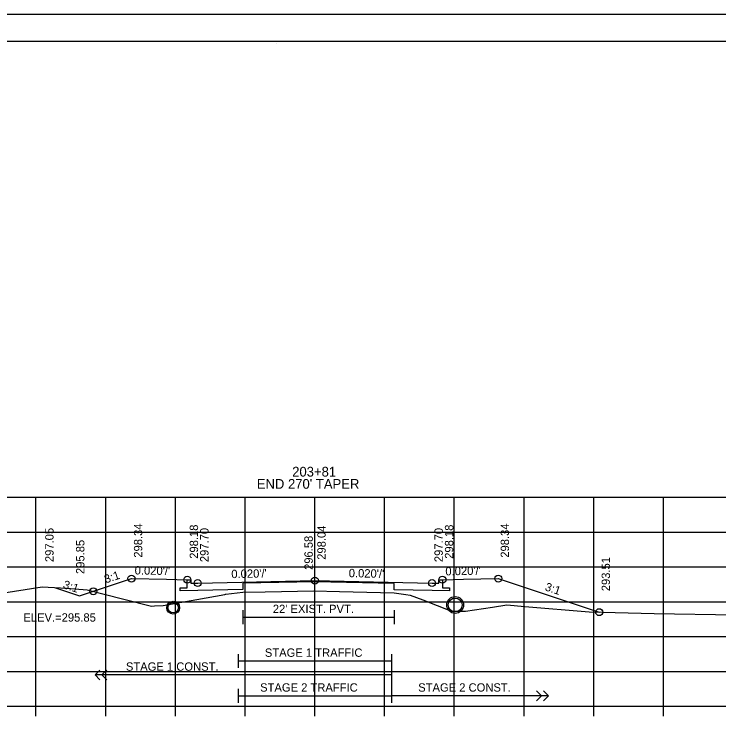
# Model space of a CAD drawing. Extents: x 1368122 to 1710785, y 373130 to 557566.
# Drawn here: x 1369979.1 to 1370080.2, y 373668.9 to 373770.3 of the extents above; entities that cross this region are included whole.
import ezdxf

# ---------------------------------------------------------------- set-up
doc = ezdxf.new("R2010")
doc.units = 0
for name, color, linetype in [('R_Alt Surface', 7, 'Continuous'), ('R_Axis', 7, 'Continuous'), ('R_Axis Annot', 7, 'Continuous'), ('R_Border', 7, 'Continuous'), ('R_Exist Surface', 7, 'Continuous'), ('R_Fin Surface', 7, 'Continuous'), ('R_Grid', 7, 'Continuous'), ('R_No Plot', 7, 'Continuous'), ('R_Striping', 7, 'Continuous'), ('R_Water', 7, 'Continuous'), ('R_Xsect Elev', 7, 'Continuous'), ('R_Xsect Slope', 7, 'Continuous')]:
    doc.layers.add(name, color=color, linetype=linetype)

msp = doc.modelspace()

# ---------------------------------------------------------------- linework, layer by layer
at = {"layer": 'R_Alt Surface'}
for points in [[(1370040.54, 373689.16), (1370040.54, 373687.99), (1370041.54, 373687.97), (1370041.54, 373687.55), (1370039.04, 373687.6), (1370033.62, 373687.71), (1370033.61, 373688.62), (1370022.24, 373688.85), (1370011.91, 373688.64), (1370011.91, 373687.73), (1370005.44, 373687.6), (1370002.94, 373687.55), (1370002.94, 373687.97), (1370003.94, 373687.99), (1370003.94, 373689.16)], [(1370011.91, 373684.77), (1370011.91, 373682.77)], [(1370033.61, 373684.77), (1370033.61, 373682.77)], [(1370011.91, 373683.77), (1370033.61, 373683.77)]]:
    msp.add_lwpolyline(points, dxfattribs=at)
at = {"layer": 'R_Axis'}
for p, q in [((1369872.24, 373670.99), (1370172.24, 373670.99)), ((1369982.24, 373669.59), (1369982.24, 373670.99)), ((1369992.24, 373669.59), (1369992.24, 373670.99)), ((1370002.24, 373669.59), (1370002.24, 373670.99)), ((1370012.24, 373669.59), (1370012.24, 373670.99)), ((1370022.24, 373669.59), (1370022.24, 373670.99)), ((1370032.24, 373669.59), (1370032.24, 373670.99)), ((1370042.24, 373669.59), (1370042.24, 373670.99)), ((1370052.24, 373669.59), (1370052.24, 373670.99)), ((1370062.24, 373669.59), (1370062.24, 373670.99)), ((1370072.24, 373669.59), (1370072.24, 373670.99))]:
    msp.add_line(p, q, dxfattribs=at)
at = {"layer": 'R_Border'}
for p, q in [((1369864.24, 373766.45), (1370180.42, 373766.45)), ((1370016.76, 373766.19), (1370016.76, 373766.19)), ((1370016.76, 373766.19), (1370016.76, 373766.19))]:
    msp.add_line(p, q, dxfattribs=at)
at = {"layer": 'R_Exist Surface'}
msp.add_lwpolyline([(1369975.14, 373686.87), (1369983.15, 373688.14), (1369986.64, 373687.94), (1369989.6, 373687.72), (1369994.65, 373686.43), (1369998.81, 373685.38), (1369999.24, 373685.41), (1370000.5, 373685.45), (1370009.35, 373687.04), (1370009.44, 373687.06), (1370009.47, 373687.06), (1370011.91, 373687.38), (1370015.13, 373687.44), (1370022.11, 373687.56), (1370025.79, 373687.48), (1370033.61, 373687.29), (1370035.27, 373687.04), (1370035.89, 373686.96), (1370037.73, 373686.26), (1370041.86, 373684.62), (1370042.44, 373684.62), (1370043.84, 373684.62), (1370047.72, 373685.22), (1370049.78, 373685.55), (1370052.34, 373685.33), (1370061.59, 373684.53), (1370070.91, 373684.33), (1370082.6, 373684.1)], dxfattribs=at)
at = {"layer": 'R_Fin Surface'}
msp.add_line((1369984.9, 373688.04), (1369988.49, 373686.84), dxfattribs=at)
msp.add_lwpolyline([(1369988.49, 373686.84), (1369995.94, 373689.32), (1370000.94, 373689.22), (1370003.94, 373689.16), (1370004.44, 373689.16), (1370004.44, 373688.66), (1370005.44, 373688.68), (1370022.24, 373689.02), (1370039.04, 373688.68), (1370040.04, 373688.66), (1370040.04, 373689.16), (1370040.54, 373689.16), (1370043.54, 373689.22), (1370048.54, 373689.32), (1370063.02, 373684.5)], dxfattribs=at)
at = {"layer": 'R_Grid'}
for p, q in [((1369872.24, 373700.99), (1370172.24, 373700.99)), ((1369982.24, 373670.99), (1369982.24, 373700.99)), ((1369992.24, 373670.99), (1369992.24, 373700.99)), ((1370002.24, 373670.99), (1370002.24, 373700.99)), ((1370012.24, 373670.99), (1370012.24, 373700.99)), ((1370022.24, 373670.99), (1370022.24, 373700.99)), ((1370032.24, 373670.99), (1370032.24, 373700.99)), ((1370042.24, 373670.99), (1370042.24, 373700.99)), ((1370052.24, 373670.99), (1370052.24, 373700.99)), ((1370062.24, 373670.99), (1370062.24, 373700.99)), ((1370072.24, 373670.99), (1370072.24, 373700.99)), ((1369872.24, 373695.99), (1370172.24, 373695.99)), ((1369872.24, 373690.99), (1370172.24, 373690.99)), ((1369872.24, 373685.99), (1370172.24, 373685.99)), ((1369872.24, 373680.99), (1370172.24, 373680.99)), ((1369872.24, 373675.99), (1370172.24, 373675.99)), ((1369872.24, 373670.99), (1370172.24, 373670.99))]:
    msp.add_line(p, q, dxfattribs=at)
at = {"layer": 'R_No Plot'}
msp.add_line((1369851.84, 373770.34), (1370185.17, 373770.34), dxfattribs=at)
for points in [[(1369851.83, 373770.34), (1370185.17, 373770.34), (1370185.17, 373557), (1369851.83, 373557)], [(1370098.16, 373766.45), (1370117.78, 373766.45), (1370117.78, 373756.57), (1370133.89, 373756.57), (1370157.09, 373756.57), (1370157.21, 373728.41), (1370180.42, 373728.41), (1370180.42, 373560.99), (1369864.24, 373560.99), (1369864.24, 373766.45)]]:
    msp.add_lwpolyline(points, close=True, dxfattribs=at)
for centre, radius in [((1369995.94, 373689.32), 0.5), ((1370003.94, 373689.16), 0.5), ((1370005.44, 373688.68), 0.5), ((1370022.24, 373689.02), 0.5), ((1370039.04, 373688.68), 0.5), ((1370040.54, 373689.16), 0.5), ((1370048.54, 373689.32), 0.5), ((1369990.47, 373687.5), 0.5), ((1370001.92, 373685.14), 0.917), ((1370042.37, 373685.53), 1.21), ((1370063.02, 373684.5), 0.5)]:
    msp.add_circle(centre, radius, dxfattribs=at)
at = {"layer": 'R_Striping'}
for p, q in [((1369990.71, 373675.49), (1369991.41, 373676.19)), ((1369991.71, 373675.49), (1369992.41, 373676.19)), ((1369991.41, 373674.78), (1369990.71, 373675.49)), ((1369992.41, 373674.78), (1369991.71, 373675.49)), ((1370054.74, 373672.49), (1370054.04, 373673.19)), ((1370055.74, 373672.49), (1370055.04, 373673.19)), ((1370055.74, 373672.49), (1370033.24, 373672.49)), ((1370054.04, 373671.78), (1370054.74, 373672.49)), ((1370055.04, 373671.78), (1370055.74, 373672.49))]:
    msp.add_line(p, q, dxfattribs=at)
for points in [[(1370011.24, 373678.49), (1370011.24, 373676.49)], [(1370033.24, 373678.49), (1370033.24, 373671.49)], [(1370033.24, 373678.49), (1370033.24, 373676.49)], [(1370011.24, 373677.49), (1370033.24, 373677.49)], [(1370033.24, 373675.49), (1369990.71, 373675.49)], [(1370011.24, 373673.49), (1370011.24, 373671.49)], [(1370011.24, 373672.49), (1370033.24, 373672.49)]]:
    msp.add_lwpolyline(points, dxfattribs=at)
at = {"layer": 'R_Water'}
for centre, radius in [((1370042.37, 373685.53), 1), ((1370001.92, 373685.14), 0.75)]:
    msp.add_circle(centre, radius, dxfattribs=at)
at = {"layer": 'R_Xsect Elev'}
msp.add_line((1370022.24, 373687.56), (1370022.24, 373697.56), dxfattribs=at)

# ---------------------------------------------------------------- texts
at = {"layer": 'R_Axis Annot'}
for s, p in [('203+81', (1370018.99, 373703.96)), ("END 270' TAPER", (1370013.91, 373702.21))]:
    msp.add_text(s, height=1.4, dxfattribs=at).set_placement(p)
at = {"layer": 'R_Striping'}
for s, p in [('STAGE 1 TRAFFIC', (1370015.07, 373678.09)), ('STAGE 1 CONST.', (1369995.14, 373676.09)), ('STAGE 2 TRAFFIC', (1370014.39, 373673.09)), ('STAGE 2 CONST.', (1370037.06, 373673.09))]:
    msp.add_text(s, height=1.2, dxfattribs=at).set_placement(p)
at = {"layer": 'R_Water'}
msp.add_text("22' EXIST. PVT.", height=1.2, dxfattribs=at).set_placement((1370016.21, 373684.37))
at = {"layer": 'R_Xsect Elev'}
for s, p in [('297.05', (1369984.77, 373691.69)), ('298.34', (1369997.49, 373692.32)), ('298.18', (1370005.49, 373692.16)), ('297.70', (1370006.99, 373691.68)), ('298.04', (1370023.79, 373692.02)), ('297.70', (1370040.59, 373691.68)), ('298.18', (1370042.09, 373692.16)), ('298.34', (1370050.09, 373692.32)), ('296.58', (1370021.94, 373690.56)), ('295.85', (1369989.19, 373689.97)), ('293.51', (1370064.57, 373687.5))]:
    msp.add_text(s, height=1.2, rotation=90, dxfattribs=at).set_placement(p)
msp.add_text('ELEV.=295.85', height=1.2, dxfattribs=at).set_placement((1369980.44, 373683.14))
at = {"layer": 'R_Xsect Slope'}
for s, rotation, p in [("0.020'/'", 358.8542, (1369996.39, 373689.92)), ("0.020'/'", 1.1458, (1370040.97, 373689.77)), ('3:1', 18.4349, (1369992.26, 373688.62)), ("0.020'/'", 1.1458, (1370010.27, 373689.38)), ("0.020'/'", 358.8542, (1370027.09, 373689.52)), ('3:1', 341.5651, (1369986.03, 373687.97)), ('3:1', 341.5651, (1370055.15, 373687.65))]:
    msp.add_text(s, height=1.2, rotation=rotation, dxfattribs=at).set_placement(p)

doc.saveas('drawing.dxf')
